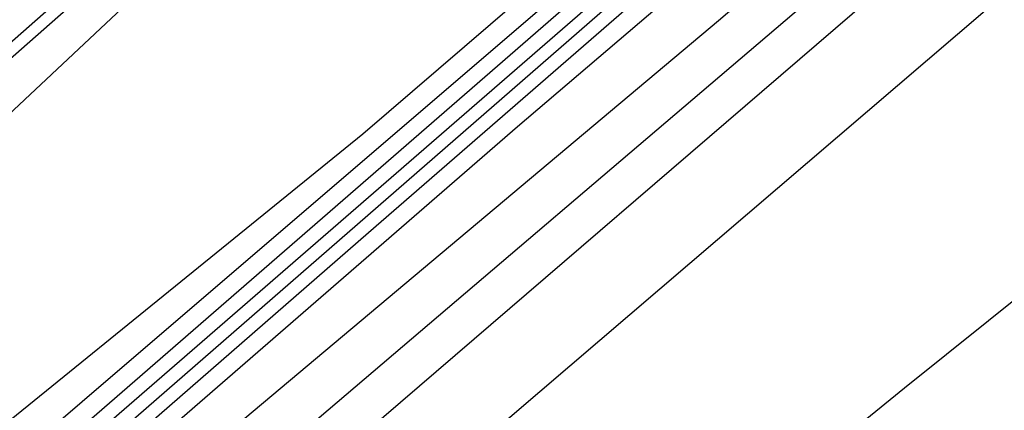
# Model space of a CAD drawing. Extents: x 3249832 to 3255657, y 13789405 to 13793316.
# Tile 773 of 1056: x 3253208.048 to 3253210.459, y 13791255.596 to 13791256.553. Entities that reach past the tile are written whole.
import ezdxf

# ---------------------------------------------------------------- set-up
doc = ezdxf.new("R2010")
doc.units = 0
doc.header["$LTSCALE"] = 100
doc.header["$MEASUREMENT"] = 0
for name, color, linetype in [('GRATIO_03231_CON', 1, 'CONTINUOUS'), ('GRATIO_0323_ICON', 1, 'CONTINUOUS'), ('TARGETS_EAST', 7, 'CONTINUOUS')]:
    doc.layers.add(name, color=color, linetype=linetype)

# ---------------------------------------------------------------- blocks, each defined once
blk = doc.blocks.new('Gratio_032316_contours')
at = {"layer": 'GRATIO_03231_CON', "color": 5, "linetype": 'Continuous', "flags": 128}
for points in [[(3253201.6585, 13791249.0562), (3253208.7399, 13791255.1436), (3253214.639, 13791260.1955), (3253217.7084, 13791262.7688), (3253218.7561, 13791263.5746), (3253219.2039, 13791263.8623)], [(3253200.1596, 13791247.6182), (3253204.5266, 13791251.3287), (3253206.6263, 13791253.0335), (3253207.1335, 13791253.338), (3253207.214, 13791253.2832), (3253207.7988, 13791253.6979), (3253208.8801, 13791254.5638), (3253210.2152, 13791255.6509), (3253211.5605, 13791256.7314)]]:
    blk.add_lwpolyline(points, dxfattribs=at)
at = {"layer": 'GRATIO_03231_CON', "color": 1, "linetype": 'Continuous', "flags": 128}
for points in [[(3253201.4718, 13791249.2034), (3253206.4257, 13791253.4194), (3253215.3463, 13791261.091), (3253225.9004, 13791270.1944), (3253234.8639, 13791277.9291), (3253239.86, 13791282.2289), (3253241.9, 13791283.9634), (3253242.8421, 13791284.7366), (3253244.153, 13791285.8159), (3253245.7322, 13791287.1241), (3253247.0877, 13791288.2474), (3253247.9417, 13791288.9562), (3253248.8734, 13791289.7563), (3253250.6766, 13791291.3376), (3253253.8181, 13791294.1039), (3253257.4579, 13791297.3151), (3253260.4294, 13791299.9452), (3253262.1013, 13791301.4393), (3253263.9852, 13791303.1272), (3253268.1279, 13791306.8098), (3253275.7778, 13791313.586), (3253284.9892, 13791321.7458), (3253293.0173, 13791328.8768), (3253297.7719, 13791333.1433)], [(3253201.5308, 13791249.452), (3253203.3764, 13791251.006), (3253205.7622, 13791253.0041), (3253210.9337, 13791257.4141), (3253220.2072, 13791265.3949), (3253231.1821, 13791274.8703), (3253240.5289, 13791282.9557), (3253245.7489, 13791287.484), (3253247.6673, 13791289.1583), (3253247.9408, 13791289.3993), (3253248.125, 13791289.5479), (3253249.3736, 13791290.6266), (3253252.7395, 13791293.5783), (3253258.7542, 13791298.8829), (3253265.863, 13791305.1692), (3253271.9894, 13791310.6032), (3253275.5609, 13791313.7963), (3253277.0209, 13791315.1417), (3253277.3163, 13791315.4783), (3253277.3163, 13791315.4783), (3253277.4125, 13791315.6585), (3253278.3483, 13791316.5896), (3253281.1803, 13791319.1927), (3253286.5431, 13791324.0173)], [(3253201.9935, 13791249.9231), (3253205.3991, 13791252.872), (3253207.4593, 13791254.6196), (3253209.7597, 13791256.5517), (3253214.4531, 13791260.5545), (3253222.8321, 13791267.7659)], [(3253200.9004, 13791249.0216), (3253205.4478, 13791252.9775), (3253209.2674, 13791256.292), (3253211.5422, 13791258.2333), (3253213.7571, 13791260.0993), (3253217.9725, 13791263.6949), (3253225.4569, 13791270.1371), (3253234.3111, 13791277.7898), (3253241.8442, 13791284.3286), (3253246.0372, 13791288.0069), (3253247.5597, 13791289.3882), (3253247.7532, 13791289.6138), (3253247.7353, 13791289.6352), (3253247.7269, 13791289.6458), (3253247.7245, 13791289.6493), (3253247.7245, 13791289.6493), (3253247.9411, 13791289.8416), (3253249.4539, 13791291.1868), (3253253.5563, 13791294.8409), (3253261.0456, 13791301.516), (3253270.7349, 13791310.1479), (3253280.9411, 13791319.2283), (3253289.806, 13791327.1027)], [(3253202.1519, 13791250.2124), (3253206.8478, 13791254.2857), (3253212.3564, 13791259.0864), (3253217.004, 13791263.1319), (3253219.708, 13791265.4607), (3253221.752, 13791267.1944), (3253225.0114, 13791269.9757), (3253230.707, 13791274.8789), (3253237.4433, 13791280.7056), (3253243.1702, 13791285.6892), (3253246.3505, 13791288.5012), (3253247.4974, 13791289.5664), (3253247.6367, 13791289.7476), (3253247.7168, 13791289.8495), (3253248.3759, 13791290.4438), (3253250.1747, 13791292.0442), (3253250.1747, 13791292.0442), (3253253.6173, 13791295.1093), (3253258.9808, 13791299.8795), (3253266.4855, 13791306.5404), (3253275.6358, 13791314.6499), (3253283.072, 13791321.2554)], [(3253201.8674, 13791250.0552), (3253204.7192, 13791252.4869), (3253209.8215, 13791256.9177), (3253215.8108, 13791262.1408), (3253220.8723, 13791266.5519)], [(3253219.8032, 13791266.733), (3253210.5714, 13791258.7408), (3253205.3858, 13791254.171), (3253203.4376, 13791252.3408), (3253203.1064, 13791251.8783), (3253203.0434, 13791251.6434), (3253202.9858, 13791251.4225), (3253202.9424, 13791251.2339), (3253203.0813, 13791251.2336), (3253204.2077, 13791252.128), (3253207.2864, 13791254.7615), (3253212.7951, 13791259.5497), (3253219.2651, 13791265.1952)], [(3253221.1918, 13791267.9245), (3253212.4279, 13791260.3373), (3253207.5052, 13791255.9991), (3253205.6557, 13791254.2617), (3253205.3412, 13791253.8227), (3253205.2814, 13791253.5996), (3253205.2267, 13791253.3899), (3253205.1855, 13791253.2109), (3253205.3375, 13791253.2282), (3253206.548, 13791254.2008), (3253209.8536, 13791257.036), (3253215.7688, 13791262.1818), (3253222.7194, 13791268.2496)]]:
    blk.add_lwpolyline(points, dxfattribs=at)
at = {"layer": 'GRATIO_0323_ICON', "color": 7, "linetype": 'Continuous', "flags": 128}
for points in [[(3253199.5847, 13791247.9379), (3253203.8741, 13791251.6536), (3253208.9021, 13791256.0319), (3253213.1357, 13791259.712), (3253215.6251, 13791261.847), (3253217.7546, 13791263.6469), (3253221.4919, 13791266.8353), (3253228.0819, 13791272.5081), (3253235.8763, 13791279.2487), (3253242.5042, 13791285.0122), (3253246.1872, 13791288.2614), (3253247.5185, 13791289.4884), (3253247.684, 13791289.693), (3253247.8258, 13791289.8479), (3253248.9112, 13791290.8188), (3253251.8637, 13791293.4443), (3253251.8637, 13791293.4443), (3253257.3309, 13791298.3131), (3253264.8578, 13791305.0137), (3253273.7133, 13791312.8843), (3253282.7209, 13791320.8763)], [(3253222.5803, 13791269.116), (3253214.2844, 13791261.9338), (3253209.6245, 13791257.8273), (3253207.8737, 13791256.1826), (3253207.5761, 13791255.767), (3253207.5195, 13791255.5558), (3253207.4677, 13791255.3573), (3253207.4287, 13791255.1879), (3253207.5938, 13791255.2229), (3253208.8883, 13791256.2736), (3253212.4208, 13791259.3105), (3253218.7425, 13791264.8138)]]:
    blk.add_lwpolyline(points, dxfattribs=at)

msp = doc.modelspace()

# ---------------------------------------------------------------- block references
at = {"layer": 'TARGETS_EAST'}
msp.add_blockref('Gratio_032316_contours', (0, 0), dxfattribs=at)

doc.saveas('drawing.dxf')
